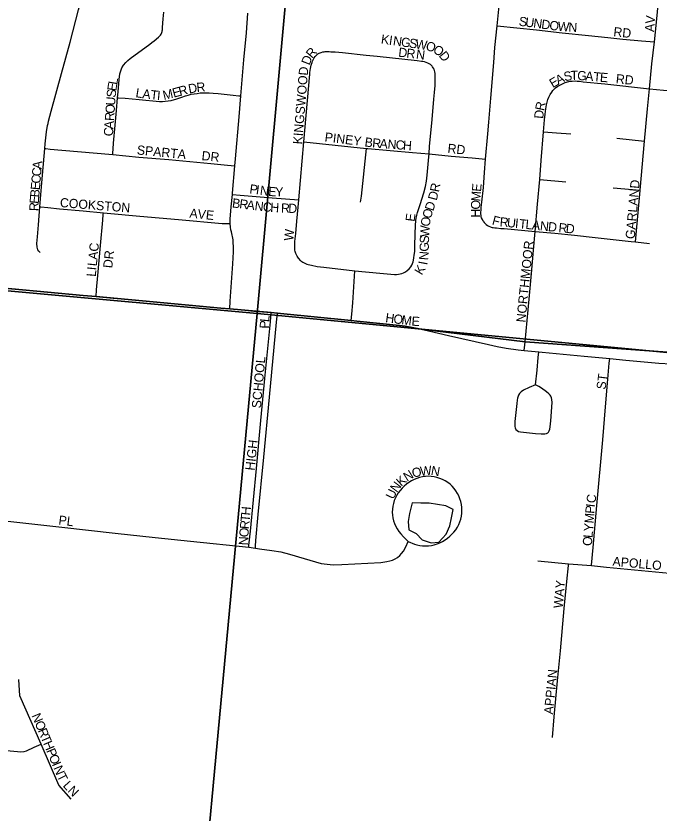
# Model space of a CAD drawing. Extents: x 1410790 to 1770854, y 566777 to 831614.
# Drawn here: x 1603836 to 1607334, y 711149 to 715480 of the extents above; entities that cross this region are included whole.
import ezdxf

# ---------------------------------------------------------------- set-up
doc = ezdxf.new("R2010")
doc.units = 0
for name, color, linetype in [('GM_X_City_Street', 7, 'Continuous'), ('GM_X_City_Street_Text', 7, 'Continuous'), ('GM_X_Minor_Lake', 7, 'Continuous'), ('GM_X_Section', 7, 'Continuous'), ('GM_X_Township', 7, 'Continuous')]:
    doc.layers.add(name, color=color, linetype=linetype)

msp = doc.modelspace()

# ---------------------------------------------------------------- linework, layer by layer
at = {"layer": 'GM_X_City_Street'}
for points in [[(1606453.2, 715426.3), (1606467.9, 715573.6), (1606481.4, 715734.5)], [(1607308, 715338.9), (1607321.3, 715464.9), (1607329.8, 715561.1), (1607330.3, 715575.7), (1607330.5, 715581.5), (1607330.1, 715586.7), (1607329.4, 715591.5), (1607327.8, 715598.4), (1607324.5, 715607.4), (1607320.2, 715615.4)], [(1603992.8, 714759.6), (1603994.8, 714784.7), (1604002.8, 714850.7), (1604008.2, 714884.6), (1604010.3, 714895.3), (1604012.9, 714907.9), (1604027, 714962.9), (1604084.4, 715167.3), (1604130, 715338), (1604176.7, 715512.9), (1604197.9, 715590.5)], [(1604388.9, 715035.5), (1604391.7, 715067.9), (1604397.5, 715134.1), (1604401.6, 715164.8), (1604406.3, 715182.5), (1604412, 715197.6), (1604420.9, 715213.2), (1604432.9, 715226.8), (1604443.8, 715237.7), (1604457.9, 715248.1), (1604563.6, 715326.3), (1604575.6, 715335.1), (1604588.1, 715344), (1604612, 715363.8), (1604622, 715374.7), (1604626.1, 715381.5), (1604629.8, 715389.3), (1604631.2, 715395.6), (1604632, 715400.4), (1604632.2, 715402.4), (1604632.6, 715404.8), (1604632.7, 715408.1), (1604633.4, 715417.1), (1604636.8, 715464), (1604639.4, 715499.9)], [(1605058.3, 715045.3), (1605075.5, 715242.1), (1605089, 715389), (1605097.2, 715494.5)], [(1606390.4, 714701.7), (1606402.6, 714838.5), (1606407.4, 714903.2), (1606418.6, 715032.8), (1606434.3, 715227.2), (1606441.3, 715308.6), (1606453.2, 715426.3)], [(1606453.2, 715426.3), (1606666.2, 715404), (1606807.3, 715388.4), (1606949.7, 715374.3), (1607054.3, 715363.1), (1607136.3, 715354.4), (1607238.2, 715345.2), (1607308, 715338.9)], [(1607282.4, 715084.1), (1607295.2, 715219), (1607308, 715338.9)], [(1605402, 714795.1), (1605434.1, 715163.3), (1605435.2, 715173.3), (1605438, 715193.5), (1605442, 715212.3), (1605446.4, 715227.3), (1605449.5, 715235), (1605454, 715245.5), (1605458.3, 715252.1), (1605464.2, 715260.2), (1605471.3, 715267.2), (1605478.7, 715273.2), (1605484.6, 715276.9)], [(1605484.6, 715276.9), (1605495.4, 715281.4), (1605505, 715284.5), (1605511.8, 715285.6), (1605518.5, 715286.1), (1605527.3, 715286.5), (1605538.6, 715286.2), (1605548.8, 715285.7), (1605572.1, 715284.4), (1605611.5, 715280.9), (1605739.9, 715267.7), (1605801.3, 715261.4)], [(1605801.3, 715261.4), (1606018.5, 715238), (1606040.8, 715235.1), (1606049.4, 715233.6), (1606055.3, 715232.4), (1606065.5, 715229.2), (1606074.1, 715225.6), (1606081, 715222.2), (1606087.9, 715218.1), (1606093.9, 715213)], [(1606082.4, 714730.9), (1606085.6, 714771.6), (1606097.3, 714896.5), (1606104.9, 714982.6), (1606109.4, 715027.7), (1606112.6, 715063.9), (1606115.2, 715101.3), (1606116.7, 715131.7), (1606116.3, 715154.8), (1606115.3, 715167.3), (1606113.5, 715176.9), (1606109.6, 715190), (1606105.6, 715198.1), (1606102.1, 715203.5), (1606099.3, 715207.5), (1606093.9, 715213)], [(1606756.4, 715075), (1606771.2, 715089.4), (1606783.2, 715098.2), (1606796.9, 715106.1), (1606808.1, 715111.8), (1606823.8, 715118.1), (1606842.6, 715123.4), (1606850.8, 715125), (1606861.6, 715126.3), (1606877.3, 715126.6), (1606887.7, 715126), (1606901.2, 715124.7), (1606921.7, 715122.5), (1607038.2, 715110.4), (1607282.4, 715084.1)], [(1604388.9, 715035.5), (1604393.3, 715035.2), (1604430.7, 715032.4), (1604505.4, 715025.5), (1604616.5, 715014.9), (1604632.7, 715014.9), (1604648.3, 715016), (1604664.4, 715018.1), (1604680.6, 715021.2), (1604711.8, 715030), (1604738.4, 715038.9), (1604757.7, 715045.2), (1604772.2, 715049.3), (1604789.4, 715054), (1604805.1, 715056.6), (1604821.2, 715059.2), (1604837.4, 715061.3), (1604854, 715062.3), (1604886.8, 715062.3), (1604909.2, 715060.2), (1604935.8, 715058.2), (1605017.7, 715049.6), (1605048.8, 715046.2), (1605058.3, 715045.3)], [(1606705.8, 714850.7), (1606711.4, 714915.4), (1606714.7, 714945.8), (1606718.5, 714974.6), (1606722.2, 714996.7), (1606725.1, 715011.4), (1606728.9, 715026.8), (1606733.5, 715038.5), (1606741, 715053.1), (1606749.7, 715065.8), (1606756.4, 715075)], [(1607255, 714800), (1607270.6, 714975.7), (1607282.4, 715084.1)], [(1607282.4, 715084.1), (1607471.2, 715065.4), (1607780.3, 715033.3), (1607927.3, 715019)], [(1604363.1, 714726.4), (1604363.6, 714734.6), (1604365.2, 714758.1), (1604367.3, 714788.2), (1604375.6, 714887.2), (1604382.9, 714966.9), (1604388.9, 715035.5)], [(1605027, 714665), (1605030.2, 714704.1), (1605049.4, 714931.7), (1605058.3, 715045.3)], [(1606684.6, 714590.4), (1606693.3, 714693.6), (1606705.8, 714850.7)], [(1606705.8, 714850.7), (1606775.1, 714844.5), (1606854.4, 714838.8)], [(1605374.2, 714480.2), (1605402, 714795.1)], [(1605402, 714795.1), (1605742.5, 714760.2)], [(1607104, 714815.8), (1607255, 714800)], [(1607231.2, 714533.8), (1607255, 714800)], [(1603966.4, 714442.5), (1603977.6, 714572.8), (1603992.8, 714759.6)], [(1603992.8, 714759.6), (1603999.1, 714759), (1604022.1, 714756.9), (1604340.5, 714728.5), (1604363.1, 714726.4)], [(1605710.5, 714468.4), (1605714.8, 714501.5), (1605742.5, 714760.2)], [(1605742.5, 714760.2), (1605749.4, 714759.5), (1605992.6, 714738), (1606082.4, 714730.9)], [(1604363.1, 714726.4), (1604503.5, 714713.2), (1604666.6, 714699), (1604895.1, 714678.9), (1604986.3, 714669.7), (1605027, 714665)], [(1605963.2, 714096.2), (1605974.3, 714105.7), (1605983.5, 714116.5), (1605989.3, 714126.4), (1605992.9, 714135.4), (1605995.8, 714144.4), (1605998, 714152.8), (1606000.8, 714165.4), (1606002.6, 714179.9), (1606004.6, 714200.2), (1606005.7, 714229), (1606007.9, 714296.9), (1606009.1, 714340.8), (1606011.3, 714368.6), (1606012.9, 714381.3), (1606016.3, 714396.9), (1606020.7, 714411.9), (1606034.5, 714456.1), (1606055.2, 714518), (1606063.5, 714553.9), (1606068.5, 714581.7), (1606072.9, 714615.2), (1606081.3, 714713.6), (1606082.4, 714730.9)], [(1606082.4, 714730.9), (1606203.2, 714718.7), (1606316.4, 714708.5), (1606390.4, 714701.7)], [(1605013.9, 714510.6), (1605014.5, 714516.6), (1605027, 714665)], [(1606377.8, 714365.4), (1606372.5, 714374.1), (1606368.6, 714382.9), (1606367, 714389.2), (1606365.8, 714396.1), (1606365, 714405.3), (1606365, 714415), (1606365.4, 714423.2), (1606366.5, 714438.9), (1606369, 714468.1), (1606377.9, 714548), (1606383.9, 714628.4), (1606390.4, 714701.7)], [(1606659.6, 714309.2), (1606672.1, 714457.8), (1606684.6, 714590.4)], [(1606684.6, 714590.4), (1606827, 714578.7)], [(1607083.2, 714545.5), (1607231.2, 714533.8)], [(1607205.5, 714252), (1607231.1, 714531.6), (1607231.2, 714533.8)], [(1605001, 714351.5), (1605001.5, 714375.5), (1605007.3, 714442.1), (1605013.9, 714510.6)], [(1605013.9, 714510.6), (1605054.9, 714507), (1605229.9, 714491.6), (1605374.2, 714480.2)], [(1605385.5, 714150), (1605372.3, 714164.1), (1605364.7, 714175.1), (1605361.1, 714181.9), (1605358.1, 714189.8), (1605354.9, 714200.1), (1605353.4, 714207.4), (1605352.9, 714215.4), (1605352.4, 714224.3), (1605352.1, 714236.1), (1605353.3, 714255), (1605357.5, 714297.7), (1605364.1, 714364.8), (1605370.7, 714441.1), (1605374.2, 714480.2)], [(1603966.9, 714195), (1603959.9, 714202), (1603955.6, 714208.9), (1603952.9, 714215.9), (1603950.8, 714223.9), (1603949.7, 714243.3), (1603952.6, 714279.4), (1603958.1, 714344.8), (1603966.4, 714442.5)], [(1603966.4, 714442.5), (1603972.1, 714441.9), (1604009.3, 714438.4), (1604072, 714432.1), (1604201.7, 714420.6), (1604311.5, 714410.7)], [(1604271.8, 713954.7), (1604274.9, 713992.2), (1604281.4, 714070.5), (1604296.6, 714231.8), (1604308.5, 714370.2), (1604310.8, 714401.1), (1604311.5, 714410.7)], [(1604311.5, 714410.7), (1604331.4, 714408.9), (1604509.8, 714392.5), (1604720.3, 714373.6), (1604957.6, 714352.8), (1604996.7, 714352), (1605001, 714351.5)], [(1606377.8, 714365.4), (1606383.2, 714357.7), (1606389, 714350.8), (1606394.1, 714346.1), (1606400.3, 714341.4), (1606407.7, 714337.3), (1606416, 714334), (1606420.7, 714332.4), (1606426.4, 714330.9), (1606432.1, 714329.8), (1606439.7, 714328.9), (1606449, 714327.9), (1606472.7, 714325.5), (1606490.5, 714324.4), (1606659.6, 714309.2)], [(1604998.8, 713888), (1605001.5, 713929.6), (1605015.1, 714132.2), (1605019.2, 714197.8), (1605019.8, 714229.1), (1605018.2, 714245.8), (1605016.6, 714263.5), (1605007.8, 714307.2), (1605004.7, 714318.2), (1605002, 714331.7), (1605001, 714351.5)], [(1606600.3, 713662), (1606603.3, 713693), (1606604.8, 713709), (1606626.7, 713940.3), (1606640.3, 714080.9), (1606650.8, 714206.9), (1606659.6, 714309.2)], [(1606659.6, 714309.2), (1606767.3, 714299.6), (1606874.6, 714288.8), (1606985.8, 714276.7), (1607182.6, 714254.1), (1607205.5, 714252)], [(1607205.5, 714252), (1607281.1, 714243.4)], [(1605385.5, 714150), (1605396.2, 714142), (1605410.9, 714134.4), (1605418.6, 714131.3), (1605425.1, 714129.4), (1605443.3, 714124.9), (1605473.5, 714119.3), (1605509.6, 714115), (1605678.7, 714095.2)], [(1605659.2, 713824.2), (1605662.2, 713859.5), (1605667.6, 713920.8), (1605678.7, 714095.2)], [(1605678.7, 714095.2), (1605814.5, 714082.1), (1605893.9, 714075.7), (1605905.7, 714075.8), (1605917.2, 714076.6), (1605925.8, 714077.9), (1605934, 714079.8), (1605944.2, 714084.2), (1605953.8, 714089.7), (1605963.2, 714096.2)], [(1603424.4, 714032.7), (1603518.2, 714024), (1603664.8, 714010.6), (1603811.3, 713996.7), (1604071.7, 713973.2), (1604201.8, 713960.4), (1604271.8, 713954.7)], [(1604271.8, 713954.7), (1604364.8, 713947.1), (1604494.7, 713934.7), (1604787.7, 713908.2), (1604950.4, 713891.8), (1604998.8, 713888)], [(1604998.8, 713888), (1605048.3, 713884.1), (1605129.5, 713876.6), (1605224.6, 713867.7)], [(1605102.2, 712593.1), (1605103.1, 712601.8), (1605110.9, 712680), (1605143.4, 713021.8), (1605167.7, 713282.3), (1605189.3, 713510.2), (1605219.7, 713818.4), (1605224.6, 713867.7)], [(1605138.3, 712588.1), (1605139, 712598.1), (1605141.4, 712629.9), (1605154, 712771.5), (1605184.2, 713081.7), (1605215.1, 713408.4), (1605253.1, 713816.3), (1605257.6, 713864.6)], [(1605224.6, 713867.7), (1605257.6, 713864.6)], [(1605257.6, 713864.6), (1605275, 713862.9), (1605659.2, 713824.2)], [(1605659.2, 713824.2), (1605690.6, 713821.1), (1605921.5, 713797.6), (1605953.2, 713793.8), (1606000.6, 713786), (1606039, 713777.9), (1606079.1, 713769.5), (1606188.8, 713744), (1606405.3, 713694.9), (1606453.5, 713683.3), (1606502.1, 713674), (1606567.4, 713664.9), (1606600.3, 713662)], [(1606600.3, 713662), (1606678.9, 713655)], [(1606662.5, 713475.2), (1606669.8, 713554.7), (1606676.1, 713623.3), (1606678.9, 713655)], [(1606678.9, 713655), (1606697.9, 713653.3), (1606925.6, 713631.6), (1607065, 713617.9)], [(1607065, 713617.9), (1607153.4, 713609.2), (1607332.9, 713593.2), (1607398.8, 713590.1), (1607448.4, 713590.8), (1607530.4, 713595.8), (1607612, 713603.8), (1607758.1, 713619.6), (1607803.6, 713622.8)], [(1606965.4, 712493), (1606965.7, 712496.1), (1606975.4, 712591.7), (1606995.3, 712819.4), (1607027.1, 713177), (1607041.6, 713355.5), (1607053.8, 713485.2), (1607062.9, 713592.4), (1607065, 713617.9)], [(1606662.5, 713475.2), (1606626.5, 713461.1), (1606596.8, 713446.9), (1606583.2, 713437.3), (1606574.1, 713428.2), (1606568.5, 713418.6), (1606563.9, 713403.8), (1606562, 713393), (1606559.4, 713374.2), (1606549.1, 713275.9), (1606548.7, 713262.8), (1606549.2, 713249.8), (1606551.1, 713241.1), (1606555.4, 713233.4), (1606561.1, 713227.1), (1606569.6, 713222.1), (1606579.9, 713219.7), (1606628.9, 713214), (1606661.8, 713211.6), (1606693, 713209), (1606712.9, 713208.5), (1606721.9, 713210.2), (1606728.2, 713214.1), (1606732.7, 713219.2), (1606736.1, 713225.4), (1606738.9, 713235.1), (1606741.8, 713247), (1606745.7, 713280.3), (1606752.4, 713379.1), (1606751, 713396.4), (1606748.6, 713404.4), (1606744.9, 713413.3), (1606740.6, 713419.1), (1606733.7, 713427.2), (1606720.8, 713438.2), (1606693.6, 713457.3), (1606680, 713465.6), (1606662.5, 713475.2)], [(1605969.4, 712624.6), (1606003.9, 712609.3), (1606015.8, 712606.1), (1606031.7, 712603), (1606047.7, 712601.1), (1606063.8, 712600.5), (1606079.8, 712601.1), (1606095.8, 712603.2), (1606111.4, 712606.6), (1606126.7, 712611.3), (1606141.6, 712617.4), (1606156, 712624.7), (1606169.8, 712633), (1606182.9, 712642.3), (1606195.5, 712652.5), (1606207.3, 712663.6), (1606218.1, 712675.4), (1606227.9, 712688.2), (1606236.5, 712701.7), (1606243.9, 712715.9), (1606250.1, 712730.7), (1606255, 712746), (1606258.5, 712761.7), (1606260.7, 712777.6), (1606261.5, 712793.6), (1606260.7, 712809.6), (1606258.6, 712825.5), (1606255.1, 712841.2), (1606250.3, 712856.5), (1606244.3, 712871.5), (1606237.1, 712885.9), (1606228.7, 712899.6), (1606219.3, 712912.5), (1606208.6, 712924.5), (1606196.9, 712935.3), (1606184.1, 712944.9), (1606170.5, 712953.4), (1606156.1, 712960.6), (1606141.2, 712966.8), (1606125.9, 712971.9), (1606110.3, 712975.9), (1606094.6, 712978.3), (1606078.6, 712978.9), (1606062.6, 712978), (1606046.7, 712975.8), (1606031.1, 712972.2), (1606015.8, 712967.3), (1606000.9, 712961.1), (1605986.6, 712953.8), (1605972.9, 712945.4), (1605959.8, 712935.9), (1605947.5, 712925.5), (1605935.9, 712914.3), (1605925.3, 712902.2), (1605915.6, 712889.3), (1605906.9, 712875.7), (1605899.5, 712861.5), (1605893.3, 712846.7), (1605888.6, 712831.4), (1605885.2, 712815.8), (1605883.3, 712799.8), (1605882.8, 712783.8), (1605883.8, 712767.8), (1605886.2, 712752), (1605890.1, 712736.4), (1605895.3, 712721.2), (1605901.9, 712706.6), (1605909.7, 712692.5), (1605918.6, 712679.2), (1605928.6, 712666.5), (1605944.5, 712649.9), (1605969.4, 712624.6)], [(1602846.4, 712820.2), (1602882.9, 712816.9), (1603010.5, 712805.5), (1603125.1, 712795.1), (1603222, 712786.7), (1603581.4, 712753.9), (1603694.9, 712743.5), (1603809, 712733.1), (1603922.9, 712720.7), (1604085.5, 712702.9), (1604376.2, 712670.1), (1604592.9, 712646.1), (1604785, 712626.3), (1605102.2, 712593.1)], [(1605138.3, 712588.1), (1605160.1, 712585.1), (1605228.1, 712575.3), (1605276.7, 712567.2), (1605324.6, 712555.8), (1605403, 712532.1), (1605465.2, 712513), (1605496.7, 712505.6), (1605528.5, 712500.6), (1605560.6, 712498.2), (1605609.2, 712498.7), (1605821, 712510.8), (1605853.1, 712515), (1605868.6, 712518.5), (1605883.7, 712523.4), (1605898, 712529.9), (1605911.2, 712538.1), (1605923, 712548.1), (1605933.6, 712559.8), (1605942.9, 712572.6), (1605956.3, 712595.4), (1605969.4, 712624.6)], [(1605102.2, 712593.1), (1605138.3, 712588.1)], [(1606674, 712519.1), (1606841.9, 712502.3)], [(1606754.7, 711559.4), (1606763.4, 711671.4), (1606781.2, 711867.4), (1606797.5, 712030.7), (1606817, 712259.5), (1606832.3, 712406.3), (1606841.1, 712494.3), (1606841.9, 712502.3)], [(1606841.9, 712502.3), (1606965.4, 712493)], [(1606965.4, 712493), (1607047.2, 712484.8), (1607313.7, 712458.7), (1607428.8, 712448.3), (1607673.6, 712424.5), (1607853.2, 712404.1), (1607894.5, 712399.3), (1607905, 712398.1)], [(1603972.6, 711522.6), (1603857.3, 711786.1), (1603851.1, 711873.9)], [(1603487.6, 711514.7), (1603560.7, 711508), (1603845.3, 711482.3), (1603860.8, 711482), (1603879.8, 711484), (1603894.2, 711487.3), (1603935.8, 711506.2), (1603972.6, 711522.6)], [(1604135.5, 711224.5), (1604069.9, 711300.3), (1603972.6, 711522.6)]]:
    msp.add_lwpolyline(points, dxfattribs=at)
at = {"layer": 'GM_X_Minor_Lake'}
for points in [[(1605991.6, 712833.7), (1605977.1, 712775.8), (1605968.8, 712733.8), (1605972.5, 712687.7), (1606012.3, 712667.3), (1606046, 712633), (1606093.8, 712616.7), (1606135.8, 712620.3), (1606156, 712642.3)], [(1606156, 712642.3), (1606176, 712664.1), (1606196.4, 712710), (1606204.7, 712752), (1606213, 712798), (1606173.2, 712818.4), (1606129.3, 712824.7), (1606083.5, 712833.1), (1606037.5, 712833.4), (1605991.6, 712833.7)]]:
    msp.add_lwpolyline(points, dxfattribs=at)
at = {"layer": 'GM_X_Section'}
for points in [[(1600348.4, 719616.3), (1605628.3, 719130), (1605148.2, 713864), (1599854.3, 714342.5)], [(1605628.3, 719130), (1610940.2, 718643.2), (1610461.8, 713357.1), (1605148.2, 713864)], [(1599854.3, 714342.5), (1605148.2, 713864), (1604648.8, 708516.3), (1599376.7, 708982.6)], [(1605148.2, 713864), (1610461.8, 713357.1), (1610573.5, 713343.5), (1610104.6, 708025.3), (1604648.8, 708516.3)]]:
    msp.add_lwpolyline(points, close=True, dxfattribs=at)
at = {"layer": 'GM_X_Township'}
for points in [[(1607803.6, 713622.7), (1606604.8, 713709), (1606039, 713778), (1606000.6, 713786), (1605953.2, 713793.8), (1605921.4, 713797.6), (1605690.6, 713821.1), (1605659.1, 713824.2), (1605275, 713862.9), (1605257.6, 713864.6), (1605224.6, 713867.7), (1604998.7, 713888), (1604950.4, 713891.8), (1604271.8, 713954.7), (1604201.8, 713960.4), (1603424.4, 714032.7)], [(1603424.4, 714032.7), (1604201.8, 713960.4), (1604271.8, 713954.7), (1604950.4, 713891.8), (1604998.7, 713888), (1605224.6, 713867.7), (1605257.6, 713864.6), (1605275, 713862.9), (1605659.1, 713824.2), (1605690.6, 713821.1), (1605921.4, 713797.6), (1605953.2, 713793.8), (1606000.6, 713786), (1606039, 713778), (1606604.8, 713709), (1607803.6, 713622.7)]]:
    msp.add_lwpolyline(points, dxfattribs=at)

# ---------------------------------------------------------------- texts
at = {"layer": 'GM_X_City_Street_Text'}
for s, rotation, p in [('V', 84.8788, (1607309, 715435.6)), ('S', 352.631, (1606568.9, 715427.3)), ('U', 352.6434, (1606603.8, 715422.7)), ('N', 352.6364, (1606647.5, 715417.1)), ('D', 352.6364, (1606691.1, 715411.5)), ('O', 352.6364, (1606734.8, 715405.8)), ('W', 354.8597, (1606780.5, 715400)), ('N', 356.7615, (1606839.3, 715394.7)), ('RD', 353.9832, (1607083.5, 715370.1)), ('A', 86.5232, (1607306.3, 715392)), ('K', 351.907, (1605819, 715330.6)), ('I', 351.8884, (1605862.5, 715324.4)), ('N', 351.9074, (1605884.3, 715321.3)), ('G', 351.8854, (1605927.9, 715315.1)), ('S', 351.9096, (1605971.5, 715308.9)), ('W', 351.9032, (1606006.3, 715303.9)), ('O', 343.5143, (1606061.1, 715296.3)), ('O', 326.3584, (1606099.7, 715285.5)), ('R', 49.8307, (1605446.1, 715246.3)), ('D', 353.4957, (1605913.8, 715259)), ('R', 353.4774, (1605957.5, 715254)), ('N', 352.5931, (1606009.8, 715248)), ('D', 308.199, (1606133.2, 715263.9)), ('D', 68.4462, (1605432.2, 715209)), ('KINGSWOOD', 85.3466, (1605392.3, 714780.7)), ('S', 13.7646, (1606821.6, 715123.5)), ('T', 1.1201, (1606852.9, 715131.5)), ('G', 356.5668, (1606887.1, 715132.2)), ('L', 80.614, (1604386.5, 715103.9)), ('E', 31.484, (1606756.1, 715086.9)), ('A', 26.7312, (1606785.1, 715104.8)), ('A', 354.8788, (1606930.6, 715129.6)), ('T', 354.8031, (1606974.4, 715125.7)), ('E', 355.7986, (1607010.4, 715122.5)), ('RD', 353.9934, (1607096.7, 715114.9)), ('E', 81.4719, (1604381.3, 715069.3)), ('E', 15.2809, (1604694.2, 715035.6)), ('R', 15.2615, (1604728.1, 715044.8)), ('D', 10.9499, (1604778.2, 715058)), ('R', 5.2274, (1604820.1, 715066.2)), ('S', 84.583, (1604378.1, 715035)), ('L', 350.8925, (1604484.3, 715039.2)), ('A', 353.1979, (1604521.3, 715033.4)), ('T', 353.525, (1604565.3, 715028.1)), ('I', 354.7149, (1604601.4, 715024)), ('M', 13.0008, (1604640.6, 715023.1)), ('U', 85.8265, (1604374.9, 714991.4)), ('R', 78.1138, (1606707.4, 714961.8)), ('O', 85.7991, (1604371.7, 714947.5)), ('D', 84.5265, (1606703.5, 714919.5)), ('R', 85.8185, (1604368.8, 714908)), ('A', 85.7991, (1604365.6, 714864.1)), ('C', 85.8192, (1604362.7, 714824.6)), ('PINEY', 353.0456, (1605512.9, 714798)), ('B', 352.3749, (1605730, 714771.4)), ('R', 355.3779, (1605772.1, 714765.8)), ('A', 355.6798, (1605811.8, 714762.6)), ('N', 355.6683, (1605855.7, 714759.3)), ('C', 355.6874, (1605899.6, 714756)), ('H', 355.6683, (1605939.1, 714753)), ('SPARTA', 354.61, (1604491.9, 714727.7)), ('RD', 353.9934, (1606181.5, 714736.5)), ('DR', 353.9832, (1604843.9, 714696.9)), ('A', 85.142, (1603975.3, 714646.1)), ('C', 85.1617, (1603971.9, 714606.7)), ('E', 85.1592, (1603965.6, 714532.1)), ('C', 85.1628, (1603968.6, 714567.2)), ('GARLAND', 84.9572, (1607200.7, 714265.9)), ('B', 85.1617, (1603962.3, 714492.7)), ('P', 352.2176, (1605103.8, 714516.4)), ('I', 352.2792, (1605138.7, 714511.6)), ('N', 352.2378, (1605160.5, 714508.7)), ('E', 355.0667, (1605206.8, 714502.5)), ('Y', 359.5587, (1605246, 714499.2)), ('R', 78.8554, (1606135.9, 714520)), ('E', 85.0208, (1606365.1, 714523.4)), ('E', 85.4882, (1603959.5, 714457.6)), ('COOKSTON', 355.5439, (1604073.8, 714441.7)), ('B', 352.8659, (1605009.4, 714439.9)), ('D', 75.3036, (1606123.9, 714474.2)), ('M', 85.625, (1606361.1, 714470.9)), ('R', 87.6434, (1603957.9, 714418.6)), ('R', 352.8758, (1605048.7, 714435)), ('A', 352.8777, (1605088, 714430.1)), ('N', 353.31, (1605132.1, 714424.6)), ('C', 354.7093, (1605177.1, 714419.3)), ('H', 356.0407, (1605217.8, 714415.6)), ('R', 357.8436, (1605276.6, 714411.8)), ('D', 358.2589, (1605316.6, 714410.3)), ('D', 71.6549, (1606105, 714416.5)), ('O', 89.0164, (1606360.4, 714427.7)), ('AVE', 354.0969, (1604777.9, 714384.5)), ('E', 82.8982, (1606003.8, 714360.3)), ('O', 72.3461, (1606091.7, 714374.8)), ('H', 89.8907, (1606360.3, 714383.9)), ('O', 81.5546, (1606085.7, 714333.3)), ('F', 344.8503, (1606421.9, 714347.6)), ('R', 355.079, (1606465.4, 714336.7)), ('U', 354.3525, (1606504.7, 714333.3)), ('I', 354.3503, (1606548.5, 714329)), ('T', 354.3499, (1606570.4, 714326.8)), ('L', 354.3356, (1606605.4, 714323.3)), ('A', 354.3497, (1606640.4, 714319.9)), ('N', 354.3525, (1606684.2, 714315.5)), ('D', 354.3525, (1606728, 714311.2)), ('W', 85.6026, (1605344, 714257)), ('W', 87.2753, (1606083.1, 714277.5)), ('R', 354.3571, (1606784.9, 714305.6)), ('D', 354.3307, (1606824.4, 714301.7)), ('S', 87.8415, (1606081.8, 714242.4)), ('C', 84.135, (1604283.1, 714197.1)), ('G', 89.1595, (1606081.1, 714198.7)), ('NORTHMOOR', 84.3505, (1606606.7, 713812.8)), ('A', 84.1328, (1604278.6, 714153.4)), ('DR', 83.9946, (1604359.4, 714107.6)), ('N', 85.1165, (1606077.2, 714151.1)), ('L', 84.1426, (1604275.1, 714118.4)), ('I', 79.4035, (1606072.4, 714124)), ('I', 84.3938, (1604272.9, 714096.5)), ('K', 59.1487, (1606043.1, 714068.3)), ('L', 85.6516, (1604270.3, 714061.7)), ('L', 84.8847, (1605212.6, 713815.1)), ('H', 352.2624, (1605843.1, 713816.8)), ('O', 352.2624, (1605886.7, 713810.9)), ('M', 352.2717, (1605930.3, 713805)), ('E', 355.8233, (1605985.9, 713797.5)), ('P', 88.8253, (1605211.9, 713780.8)), ('SCHOOL', 84.9006, (1605167.9, 713346.4)), ('ST', 82.8783, (1607042.4, 713447.9)), ('HIGH', 83.4837, (1605132.8, 713007.8)), ('O', 14.2218, (1605996.1, 712970.1)), ('W', 5.9967, (1606036.9, 712980.6)), ('N', 350.0275, (1606090.1, 712986.7)), ('K', 41.6444, (1605931.4, 712920.6)), ('N', 31.8896, (1605962.5, 712948.5)), ('N', 53.1257, (1605906.8, 712887.3)), ('U', 64.7058, (1605889.4, 712849.9)), ('C', 82.155, (1606987, 712829.9)), ('H', 84.4612, (1605109.9, 712764.2)), ('P', 85.132, (1606981.6, 712773.6)), ('I', 83.5584, (1606984.6, 712808.4)), ('PL', 352.88, (1604065.3, 712716.8)), ('T', 84.4716, (1605106.5, 712729.2)), ('M', 85.4057, (1606977.4, 712721.1)), ('R', 84.7704, (1605102.9, 712689.8)), ('Y', 85.4206, (1606973.9, 712677.2)), ('O', 86.1728, (1605100, 712646.2)), ('L', 85.4043, (1606971.1, 712642.1)), ('N', 86.7632, (1605097.5, 712602.4)), ('O', 85.4052, (1606967.5, 712598.3)), ('APOLLO', 354.8045, (1607079, 712492.5)), ('WAY', 84.802, (1606809.1, 712259.6)), ('APPIAN', 84.2929, (1606756.4, 711683.3)), ('N', 292.7144, (1603920.1, 711678.5)), ('O', 292.7144, (1603937, 711637.9)), ('R', 292.7144, (1603954, 711597.3)), ('T', 292.7144, (1603969.3, 711560.8)), ('H', 292.7144, (1603982.9, 711528.3)), ('P', 292.7144, (1603999.9, 711487.7)), ('O', 292.7144, (1604013.5, 711455.3)), ('I', 292.7144, (1604030.5, 711414.7)), ('N', 292.7144, (1604039, 711394.4)), ('T', 296.4298, (1604057.4, 711350.6)), ('L', 311.2914, (1604088.3, 711296.4)), ('N', 315.0068, (1604114, 711267.3))]:
    msp.add_text(s, height=50, rotation=rotation, dxfattribs=at).set_placement(p)

doc.saveas('drawing.dxf')
